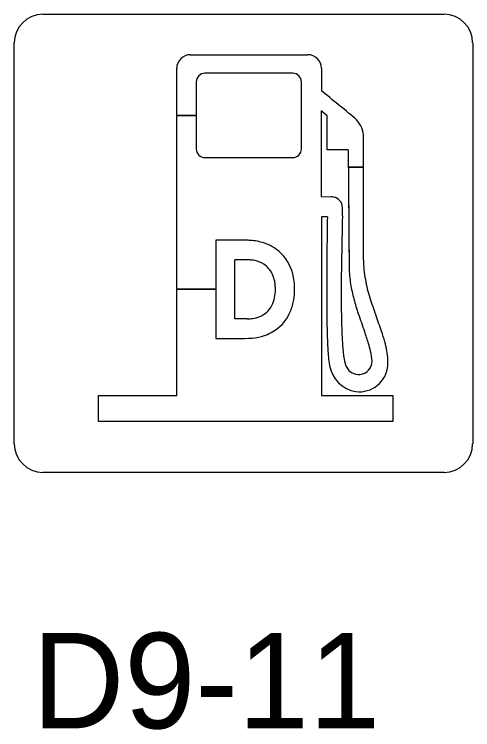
# Model space of a CAD drawing. Extents: x 42133 to 45533, y 41351 to 47951.
# Drawn here: x 42529.3 to 42565.3, y 47094.9 to 47151.1 of the extents above; entities that cross this region are included whole.
import ezdxf

# ---------------------------------------------------------------- set-up
doc = ezdxf.new("R2010")
doc.units = 0
doc.layers.add('P_TRAF_SIGN_SignDetails', color=7, linetype='Continuous')

msp = doc.modelspace()

# ---------------------------------------------------------------- linework, layer by layer
at = {"layer": 'P_TRAF_SIGN_SignDetails'}
for p, q in [((42531.533, 47151.058), (42563.016, 47151.058)), ((42529.282, 47117.324), (42529.282, 47148.815)), ((42565.26, 47148.815), (42565.26, 47117.324)), ((42563.016, 47115.081), (42531.533, 47115.081))]:
    msp.add_line(p, q, dxfattribs=at)
for points in [[(42543.097, 47147.885), (42552.318, 47147.885)], [(42543.097, 47147.885), (42552.318, 47147.885)], [(42543.097, 47147.885), (42552.318, 47147.885)], [(42553.851, 47135.155), (42553.381, 47135.155), (42553.381, 47121.113), (42559, 47121.113), (42559, 47119.085), (42535.889, 47119.085), (42535.889, 47121.113), (42542.028, 47121.113), (42542.028, 47146.816)], [(42543.565, 47145.748), (42543.565, 47143.116), (42542.028, 47143.116), (42542.028, 47146.816)], [(42543.565, 47145.748), (42543.565, 47143.116), (42542.028, 47143.116), (42542.028, 47146.816)], [(42553.387, 47146.817), (42553.388, 47145.052)], [(42553.387, 47146.817), (42553.388, 47145.052)], [(42553.387, 47146.817), (42553.388, 47145.052)], [(42551.141, 47146.426), (42544.244, 47146.426)], [(42551.141, 47146.426), (42544.244, 47146.426)], [(42551.141, 47146.426), (42544.244, 47146.426)], [(42543.565, 47145.748), (42543.565, 47140.484)], [(42551.82, 47140.484), (42551.82, 47145.748)], [(42551.82, 47140.484), (42551.82, 47145.748)], [(42551.82, 47140.484), (42551.82, 47145.748)], [(42555.489, 47140.42), (42553.846, 47140.418), (42553.846, 47143.097), (42553.359, 47143.474), (42553.359, 47136.754), (42554.191, 47136.721)], [(42555.489, 47140.42), (42553.846, 47140.418), (42553.846, 47143.097), (42553.359, 47143.474), (42553.359, 47136.754), (42554.191, 47136.721)], [(42555.489, 47140.42), (42553.846, 47140.418), (42553.846, 47143.097), (42553.359, 47143.474), (42553.359, 47136.754), (42554.191, 47136.721)], [(42547.486, 47133.31), (42545.089, 47133.31), (42545.089, 47129.458), (42542.028, 47129.458), (42542.028, 47143.116), (42543.565, 47143.116), (42543.565, 47140.484)], [(42547.486, 47133.31), (42545.089, 47133.31), (42545.089, 47129.458), (42542.028, 47129.458), (42542.028, 47143.116), (42543.565, 47143.116), (42543.565, 47140.484)], [(42544.244, 47139.806), (42551.141, 47139.806)], [(42544.244, 47139.806), (42551.141, 47139.806)], [(42544.244, 47139.806), (42551.141, 47139.806)], [(42556.681, 47139.042), (42555.5, 47139.042)], [(42555.5, 47139.042), (42556.681, 47139.042)], [(42556.681, 47139.042), (42555.5, 47139.042)], [(42555.5, 47139.042), (42556.681, 47139.042)], [(42553.851, 47135.155), (42553.381, 47135.155), (42553.381, 47121.113), (42559, 47121.113), (42559, 47119.085), (42535.889, 47119.085), (42535.889, 47121.113), (42542.028, 47121.113), (42542.028, 47129.458), (42545.089, 47129.458)], [(42553.851, 47135.155), (42553.381, 47135.155), (42553.381, 47121.113), (42559, 47121.113), (42559, 47119.085), (42535.889, 47119.085), (42535.889, 47121.113), (42542.028, 47121.113), (42542.028, 47129.458), (42545.089, 47129.458)], [(42547.486, 47133.31), (42545.089, 47133.31), (42545.089, 47125.607)], [(42547.567, 47127.142), (42546.597, 47127.142), (42546.597, 47131.775)], [(42547.567, 47127.142), (42546.597, 47127.142), (42546.597, 47131.775)], [(42547.567, 47127.142), (42546.597, 47127.142), (42546.597, 47131.775)], [(42545.089, 47129.458), (42545.089, 47125.607)], [(42545.089, 47129.458), (42545.089, 47125.607)]]:
    msp.add_lwpolyline(points, dxfattribs=at)
for centre, radius, start, end in [((42531.527, 47148.812), 2.245, 90, 180), ((42563.013, 47148.812), 2.245, 0, 90), ((42543.097, 47146.816), 1.069, 90, 180), ((42543.097, 47146.816), 1.069, 90, 180), ((42543.097, 47146.816), 1.069, 90, 180), ((42552.318, 47146.816), 1.069, 0.0358, 90), ((42552.318, 47146.816), 1.069, 0.0358, 90), ((42552.318, 47146.816), 1.069, 0.0358, 90), ((42544.244, 47145.748), 0.678, 90, 180), ((42544.244, 47145.748), 0.678, 90, 180), ((42544.244, 47145.748), 0.678, 90, 180), ((42551.141, 47145.748), 0.678, 0, 90), ((42551.141, 47145.748), 0.678, 0, 90), ((42551.141, 47145.748), 0.678, 0, 90), ((41408.244, 45746.35), 1807.684, 50.58457, 50.69215), ((41408.244, 45746.35), 1807.684, 50.58457, 50.69215), ((41408.244, 45746.35), 1807.684, 50.58457, 50.69215), ((42554.664, 47141.39), 2.024, 5.277, 48.2398), ((42554.664, 47141.39), 2.024, 5.277, 48.2398), ((42554.664, 47141.39), 2.024, 5.277, 48.2398), ((16416.792, 47126.033), 26139.893, 0.012538, 0.0340673), ((16416.792, 47126.033), 26139.893, 0.0285134, 0.0340673), ((16416.792, 47126.033), 26139.893, 0.0285134, 0.0340673), ((42544.244, 47140.484), 0.678, 180, 270), ((42544.244, 47140.484), 0.678, 180, 270), ((42544.244, 47140.484), 0.678, 180, 270), ((42551.141, 47140.484), 0.678, 270, 0), ((42551.141, 47140.484), 0.678, 270, 360), ((42551.141, 47140.484), 0.678, 270, 360), ((96224.985, 47562.663), 53671.157, 180.4507627, 180.4606738), ((96224.985, 47562.663), 53671.157, 180.4507627, 180.4522342), ((96224.985, 47562.663), 53671.157, 180.4507627, 180.4522342), ((96224.985, 47562.663), 53671.157, 180.4522343, 180.4606738), ((96224.985, 47562.663), 53671.157, 180.4522343, 180.4606738), ((16416.792, 47126.033), 26139.893, 0.012538, 0.0285131), ((16416.792, 47126.033), 26139.893, 0.012538, 0.0285131), ((42554.19, 47135.893), 0.828, 79.6062, 89.9356), ((42554.19, 47135.893), 0.828, 79.6062, 89.9356), ((42554.19, 47135.893), 0.828, 79.6062, 89.9356), ((42554.179, 47135.863), 0.86, 0.0927, 79.2045), ((42554.179, 47135.863), 0.86, 0.0927, 79.2045), ((42554.179, 47135.863), 0.86, 0.0927, 79.2045), ((42479.075, 47136.289), 75.964, 359.20181, 359.67961), ((42479.075, 47136.289), 75.964, 359.20181, 359.67961), ((42479.075, 47136.289), 75.964, 359.20181, 359.67961), ((43009.966, 47128.61), 456.162, 179.17785, 179.81876), ((43009.966, 47128.61), 456.162, 179.17785, 179.81876), ((43009.966, 47128.61), 456.162, 179.17785, 179.81876), ((44408.375, 47096.857), 1853.74, 178.813845, 178.927982), ((44408.375, 47096.857), 1853.74, 178.813845, 178.927982), ((44408.375, 47096.857), 1853.74, 178.813845, 178.927982), ((42547.49, 47128.332), 4.978, 86.3596, 90.0467), ((42547.49, 47128.332), 4.978, 86.3596, 90.0467), ((42547.49, 47128.332), 4.978, 86.3596, 90.0467), ((42547.56, 47129.05), 4.256, 71.9463, 86.6881), ((42547.56, 47129.05), 4.256, 71.9463, 86.6881), ((42547.56, 47129.05), 4.256, 71.9463, 86.6881), ((42547.821, 47129.829), 3.435, 49.3222, 72.0579), ((42547.821, 47129.829), 3.435, 49.3222, 72.0579), ((42547.821, 47129.829), 3.435, 49.3222, 72.0579), ((42547.756, 47129.825), 3.481, 14.1136, 48.5507), ((42547.756, 47129.825), 3.481, 14.1136, 48.5507), ((42547.756, 47129.825), 3.481, 14.1136, 48.5507), ((42547.082, 47104.043), 27.736, 88.736, 91.0011), ((42547.082, 47104.043), 27.736, 88.736, 91.0011), ((42547.082, 47104.043), 27.736, 88.736, 91.0011), ((42547.584, 47128.93), 2.844, 80.4436, 87.7848), ((42547.584, 47128.93), 2.844, 80.4436, 87.7848), ((42547.584, 47128.93), 2.844, 80.4436, 87.7848), ((42547.724, 47129.638), 2.123, 57.3438, 80.9992), ((42547.724, 47129.638), 2.123, 57.3438, 80.9992), ((42547.724, 47129.638), 2.123, 57.3438, 80.9992), ((42565.643, 47131.86), 8.96, 180.6842, 190.5517), ((42565.643, 47131.86), 8.96, 180.6842, 190.5517), ((42565.643, 47131.86), 8.96, 180.6842, 190.5517), ((42547.852, 47129.879), 1.851, 25.9703, 56.6582), ((42547.852, 47129.879), 1.851, 25.9703, 56.6582), ((42547.852, 47129.879), 1.851, 25.9703, 56.6582), ((42718.535, 47128.92), 163.597, 179.08291, 179.90054), ((42718.535, 47128.92), 163.597, 179.08291, 179.90054), ((42718.535, 47128.92), 163.597, 179.08291, 179.90054), ((42564.502, 47131.327), 8.941, 181.2225, 189.2857), ((42564.502, 47131.327), 8.941, 181.2225, 189.2857), ((42564.502, 47131.327), 8.941, 181.2225, 189.2857), ((42547.501, 47129.691), 2.249, 16.3737, 26.3475), ((42547.501, 47129.691), 2.249, 16.3737, 26.3475), ((42547.501, 47129.691), 2.249, 16.3737, 26.3475), ((42546.576, 47129.487), 4.708, 359.6556, 14.6044), ((42546.576, 47129.487), 4.708, 359.6556, 14.6044), ((42546.576, 47129.487), 4.708, 359.6556, 14.6044), ((42547.103, 47129.57), 2.665, 8.7568, 16.4626), ((42547.103, 47129.57), 2.665, 8.7568, 16.4626), ((42547.103, 47129.57), 2.665, 8.7568, 16.4626), ((42546.573, 47129.484), 3.201, 1.9526, 8.833), ((42546.573, 47129.484), 3.201, 1.9526, 8.833), ((42546.573, 47129.484), 3.201, 1.9526, 8.833), ((42699.228, 47129.025), 145.426, 179.59519, 180.88651), ((42699.228, 47129.025), 145.426, 179.59519, 180.88651), ((42699.228, 47129.025), 145.426, 179.59519, 180.88651), ((42568.909, 47132.465), 12.282, 190.5353, 197.4024), ((42568.909, 47132.465), 12.282, 190.5353, 197.4024), ((42568.909, 47132.465), 12.282, 190.5353, 197.4024), ((42546.536, 47129.442), 3.24, 348.9516, 0.296), ((42546.536, 47129.442), 3.24, 348.9516, 0.296), ((42546.536, 47129.442), 3.24, 348.9516, 0.296), ((42546.213, 47129.462), 3.563, 359.9541, 2.1194), ((42546.213, 47129.462), 3.563, 359.9541, 2.1194), ((42546.213, 47129.462), 3.563, 359.9541, 2.1194), ((42546.094, 47129.455), 5.189, 357.6409, 0.04), ((42546.094, 47129.455), 5.189, 357.6409, 0.04), ((42546.094, 47129.455), 5.189, 357.6409, 0.04), ((42567.492, 47131.794), 11.968, 189.1815, 195.0569), ((42567.492, 47131.794), 11.968, 189.1815, 195.0569), ((42567.492, 47131.794), 11.968, 189.1815, 195.0569), ((42547.407, 47129.266), 2.351, 332.4571, 349.0821), ((42547.407, 47129.266), 2.351, 332.4571, 349.0821), ((42547.407, 47129.266), 2.351, 332.4571, 349.0821), ((42546.577, 47129.42), 4.706, 347.7749, 357.8209), ((42546.577, 47129.42), 4.706, 347.7749, 357.8209), ((42546.577, 47129.42), 4.706, 347.7749, 357.8209), ((42640.177, 47128.934), 85.239, 179.81825, 181.35248), ((42640.177, 47128.934), 85.239, 179.81825, 181.35248), ((42640.177, 47128.934), 85.239, 179.81825, 181.35248), ((42582.011, 47136.494), 25.988, 197.2388, 200.3668), ((42582.011, 47136.494), 25.988, 197.2388, 200.3668), ((42582.011, 47136.494), 25.988, 197.2388, 200.3668), ((42547.399, 47129.235), 3.863, 333.7585, 347.8818), ((42547.399, 47129.235), 3.863, 333.7585, 347.8818), ((42547.399, 47129.235), 3.863, 333.7585, 347.8818), ((42573.856, 47133.468), 18.548, 194.9429, 198.6119), ((42573.856, 47133.468), 18.548, 194.9429, 198.6119), ((42573.856, 47133.468), 18.548, 194.9429, 198.6119), ((42547.852, 47129.035), 1.85, 291.9088, 332.4418), ((42547.852, 47129.035), 1.85, 291.9088, 332.4418), ((42547.852, 47129.035), 1.85, 291.9088, 332.4418), ((42547.577, 47130.042), 2.9, 269.7843, 278.3313), ((42547.577, 47130.042), 2.9, 269.7843, 278.3313), ((42547.577, 47130.042), 2.9, 269.7843, 278.3313), ((42547.67, 47129.467), 2.318, 278.1185, 292.0853), ((42547.67, 47129.467), 2.318, 278.1185, 292.0853), ((42547.67, 47129.467), 2.318, 278.1185, 292.0853), ((42547.897, 47128.98), 3.304, 306.0382, 333.9021), ((42547.897, 47128.98), 3.304, 306.0382, 333.9021), ((42547.897, 47128.98), 3.304, 306.0382, 333.9021), ((42627.472, 47151.684), 75.173, 198.72765, 199.86001), ((42627.472, 47151.684), 75.173, 198.72765, 199.86001), ((42627.472, 47151.684), 75.173, 198.72765, 199.86001), ((42510.193, 47109.772), 50.639, 18.8933, 20.4309), ((42510.193, 47109.772), 50.639, 18.8933, 20.4309), ((42510.193, 47109.772), 50.639, 18.8933, 20.4309), ((42613.481, 47127.757), 59.669, 180.94298, 182.33745), ((42613.481, 47127.757), 59.669, 180.94298, 182.33745), ((42613.481, 47127.757), 59.669, 180.94298, 182.33745), ((42598.662, 47127.939), 43.712, 181.3331, 183.1074), ((42598.662, 47127.939), 43.712, 181.3331, 183.1074), ((42598.662, 47127.939), 43.712, 181.3331, 183.1074), ((42547.758, 47129.213), 3.574, 285.0647, 305.6504), ((42547.758, 47129.213), 3.574, 285.0647, 305.6504), ((42547.758, 47129.213), 3.574, 285.0647, 305.6504), ((42536.914, 47118.965), 21.114, 17.1529, 19.8826), ((42536.914, 47118.965), 21.114, 17.1529, 19.8826), ((42536.914, 47118.965), 21.114, 17.1529, 19.8826), ((42544.77, 47121.622), 14.088, 15.3047, 18.8304), ((42544.77, 47121.622), 14.088, 15.3047, 18.8304), ((42544.77, 47121.622), 14.088, 15.3047, 18.8304), ((42546.287, 47188.588), 62.992, 268.90997, 271.2832), ((42546.287, 47188.588), 62.992, 268.90997, 271.2832), ((42546.287, 47188.588), 62.992, 268.90997, 271.2832), ((42547.527, 47130.061), 4.453, 272.1982, 285.0883), ((42547.527, 47130.061), 4.453, 272.1982, 285.0883), ((42547.527, 47130.061), 4.453, 272.1982, 285.0883), ((42574.627, 47126.594), 19.639, 182.9912, 186.2685), ((42574.627, 47126.594), 19.639, 182.9912, 186.2685), ((42574.627, 47126.594), 19.639, 182.9912, 186.2685), ((42578.793, 47126.293), 24.95, 182.2261, 184.9561), ((42578.793, 47126.293), 24.95, 182.2261, 184.9561), ((42578.793, 47126.293), 24.95, 182.2261, 184.9561), ((42548.759, 47122.624), 8.717, 13.157, 17.1332), ((42548.759, 47122.624), 8.717, 13.157, 17.1332), ((42548.759, 47122.624), 8.717, 13.157, 17.1332), ((42551.856, 47123.489), 6.762, 3.6218, 15.8932), ((42551.856, 47123.489), 6.762, 3.6218, 15.8932), ((42551.856, 47123.489), 6.762, 3.6218, 15.8932), ((42563.702, 47125.417), 8.652, 186.4198, 189.4031), ((42563.702, 47125.417), 8.652, 186.4198, 189.4031), ((42563.702, 47125.417), 8.652, 186.4198, 189.4031), ((42553.441, 47123.665), 3.921, 2.2396, 13.9268), ((42553.441, 47123.665), 3.921, 2.2396, 13.9268), ((42553.441, 47123.665), 3.921, 2.2396, 13.9268), ((42561.52, 47124.757), 7.609, 184.674, 189.6261), ((42561.52, 47124.757), 7.609, 184.674, 189.6261), ((42561.52, 47124.757), 7.609, 184.674, 189.6261), ((42559.247, 47124.669), 4.134, 189.2608, 194.3078), ((42559.247, 47124.669), 4.134, 189.2608, 194.3078), ((42559.247, 47124.669), 4.134, 189.2608, 194.3078), ((42556.309, 47123.813), 1.05, 223.2016, 0.2901), ((42556.309, 47123.813), 1.05, 223.2016, 0.2901), ((42556.309, 47123.813), 1.05, 223.2016, 0.2901), ((42554.994, 47123.697), 3.616, 356.6127, 3.4799), ((42554.994, 47123.697), 3.616, 356.6127, 3.4799), ((42554.994, 47123.697), 3.616, 356.6127, 3.4799), ((42556.514, 47123.922), 2.534, 189.9319, 260.4503), ((42556.514, 47123.922), 2.534, 189.9319, 260.4503), ((42556.514, 47123.922), 2.534, 189.9319, 260.4503), ((42556.741, 47124.017), 1.545, 193.8616, 203.9144), ((42556.741, 47124.017), 1.545, 193.8616, 203.9144), ((42556.741, 47124.017), 1.545, 193.8616, 203.9144), ((42556.385, 47123.928), 1.185, 206.9386, 224.7418), ((42556.385, 47123.928), 1.185, 206.9386, 224.7418), ((42556.385, 47123.928), 1.185, 206.9386, 224.7418), ((42556.355, 47123.663), 2.256, 263.3264, 355.4202), ((42556.355, 47123.663), 2.256, 263.3264, 355.4202), ((42556.355, 47123.663), 2.256, 263.3264, 355.4202), ((42531.527, 47117.326), 2.245, 180, 270), ((42563.013, 47117.326), 2.245, 270, 0)]:
    msp.add_arc(centre, radius, start, end, dxfattribs=at)

# ---------------------------------------------------------------- texts
msp.add_text('D9-11', height=7.5, dxfattribs=at).set_placement((42530.678, 47094.975))

doc.saveas('drawing.dxf')
